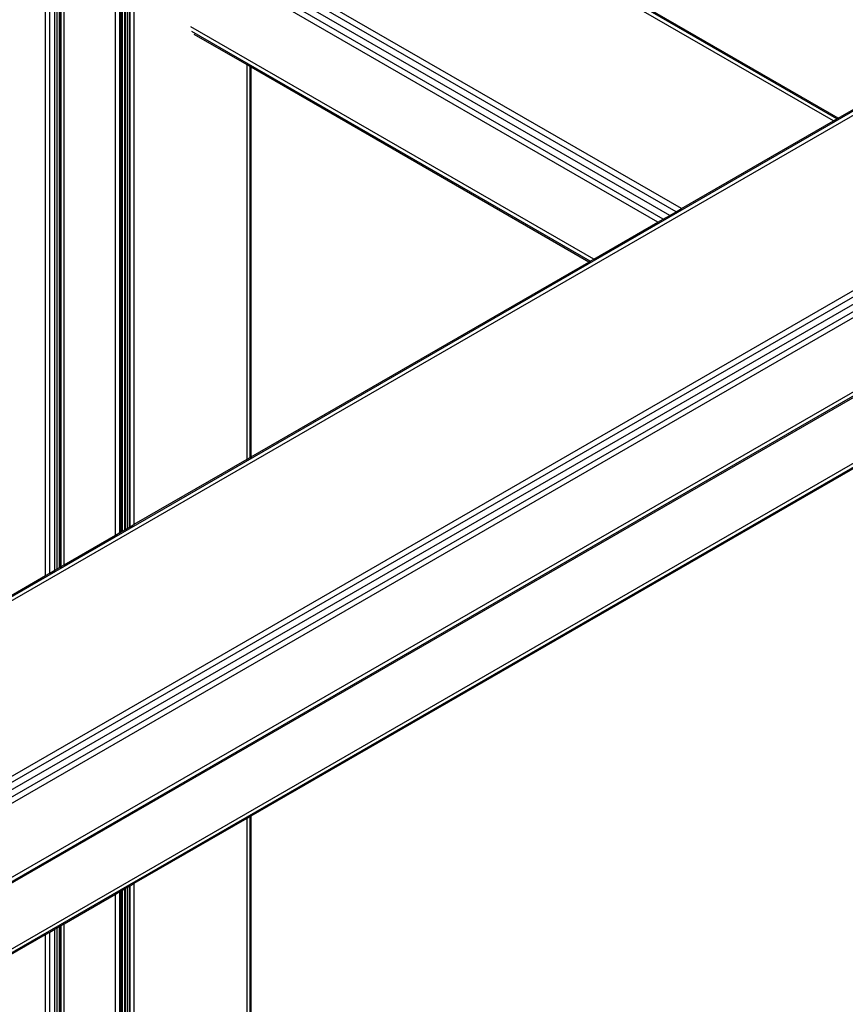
# Model space of a CAD drawing. Header units: millimetres. Extents: x 10 to 1250, y -62 to 528.
# Tile 747 of 909: x 624.087 to 624.487, y 519.438 to 519.915. Entities that reach past the tile are written whole.
import ezdxf

# ---------------------------------------------------------------- set-up
doc = ezdxf.new("R2010")
doc.units = ezdxf.units.MM
doc.header["$LTSCALE"] = 0.05

msp = doc.modelspace()

# ---------------------------------------------------------------- linework, layer by layer
at = {"color": 8}
for p, q in [((624.14287, 519.67069), (624.14287, 520.90204)), ((624.13384, 519.66547), (624.13384, 520.89683)), ((624.48093, 519.86586), (624.2154, 520.01916)), ((624.48267, 519.86686), (624.21758, 520.01991)), ((624.48329, 519.86722), (624.21943, 520.01956)), ((624.40484, 519.82193), (624.17369, 519.95538)), ((624.40744, 519.82344), (624.17586, 519.95714)), ((624.39868, 519.81837), (624.17061, 519.95005)), ((624.40176, 519.82015), (624.17184, 519.9529)), ((624.0999, 519.64588), (624.0999, 519.94928)), ((624.10197, 519.64707), (624.10197, 519.94809)), ((624.10442, 519.64848), (624.10442, 519.94667)), ((624.10564, 519.64919), (624.10564, 519.94597)), ((624.10667, 519.64979), (624.10667, 519.94537)), ((624.10686, 519.64989), (624.10686, 519.94526)), ((624.10706, 519.65001), (624.10706, 519.94515)), ((624.39607, 519.81687), (624.17018, 519.94729)), ((624.10754, 519.65029), (624.10754, 519.94487)), ((624.10893, 519.65109), (624.10893, 519.94407)), ((621.83515, 518.3376), (624.59499, 519.931)), ((621.83732, 518.33685), (624.59716, 519.93024)), ((624.13591, 519.66667), (624.13591, 519.92849)), ((624.1361, 519.66678), (624.1361, 519.92838)), ((624.13637, 519.66693), (624.13637, 519.92822)), ((624.13656, 519.66704), (624.13656, 519.92812)), ((624.13714, 519.66737), (624.13714, 519.92778)), ((624.13836, 519.66808), (624.13836, 519.92708)), ((624.13863, 519.66824), (624.13863, 519.92692)), ((624.13958, 519.66878), (624.13958, 519.92637)), ((624.14062, 519.66938), (624.14062, 519.92578)), ((624.1408, 519.66949), (624.1408, 519.92567)), ((624.48329, 519.86722), (624.57167, 519.91825)), ((624.36502, 519.79894), (624.17018, 519.91143)), ((624.36328, 519.79794), (624.17061, 519.90917)), ((624.19748, 519.89294), (624.17184, 519.90775)), ((624.19748, 519.70222), (624.19748, 519.89294)), ((624.19888, 519.89214), (624.19748, 519.89294)), ((624.19888, 519.70302), (624.19888, 519.89214)), ((624.19935, 519.89186), (624.19888, 519.89214)), ((624.19935, 519.70329), (624.19935, 519.89186)), ((624.36266, 519.79758), (624.19935, 519.89186)), ((621.9108, 518.29442), (624.67064, 519.88782)), ((621.91297, 518.29267), (624.67281, 519.88606)), ((621.91482, 518.29018), (624.67466, 519.88358)), ((621.91605, 518.28734), (624.67589, 519.88073)), ((621.91649, 518.28458), (624.67633, 519.87797)), ((624.40744, 519.82344), (624.48093, 519.86586)), ((624.48093, 519.86586), (624.48267, 519.86686)), ((624.48267, 519.86686), (624.48329, 519.86722)), ((624.40176, 519.82015), (624.40484, 519.82193)), ((624.40484, 519.82193), (624.40744, 519.82344)), ((621.95375, 518.27023), (624.63906, 519.82059)), ((621.95534, 518.26914), (624.63669, 519.81722)), ((624.36502, 519.79894), (624.39607, 519.81687)), ((624.39607, 519.81687), (624.39868, 519.81837)), ((624.39868, 519.81837), (624.40176, 519.82015)), ((624.19935, 519.70329), (624.36266, 519.79758)), ((624.36266, 519.79758), (624.36328, 519.79794)), ((624.36328, 519.79794), (624.36502, 519.79894)), ((623.57069, 519.20105), (624.55207, 519.76765)), ((623.61556, 519.19504), (624.55207, 519.73573)), ((623.617, 519.19404), (624.55207, 519.7339)), ((624.19935, 519.52962), (624.51306, 519.71074)), ((624.14287, 519.67069), (624.19748, 519.70222)), ((624.19748, 519.70222), (624.19888, 519.70302)), ((624.19888, 519.70302), (624.19935, 519.70329)), ((624.13863, 519.66824), (624.13958, 519.66878)), ((624.13958, 519.66878), (624.14062, 519.66938)), ((624.14062, 519.66938), (624.1408, 519.66949)), ((624.1408, 519.66949), (624.14287, 519.67069)), ((624.10893, 519.65109), (624.13384, 519.66547)), ((624.13384, 519.66547), (624.13591, 519.66667)), ((624.13591, 519.66667), (624.1361, 519.66678)), ((624.1361, 519.66678), (624.13637, 519.66693)), ((624.13637, 519.66693), (624.13656, 519.66704)), ((624.13656, 519.66704), (624.13714, 519.66737)), ((624.13714, 519.66737), (624.13836, 519.66808)), ((624.13836, 519.66808), (624.13863, 519.66824)), ((624.10564, 519.64919), (624.10667, 519.64979)), ((624.10667, 519.64979), (624.10686, 519.64989)), ((624.10686, 519.64989), (624.10706, 519.65001)), ((624.10706, 519.65001), (624.10754, 519.65029)), ((624.10754, 519.65029), (624.10893, 519.65109)), ((624.07499, 519.63149), (624.0999, 519.64588)), ((624.0999, 519.64588), (624.10197, 519.64707)), ((624.10197, 519.64707), (624.10442, 519.64848)), ((624.10442, 519.64848), (624.10564, 519.64919)), ((624.14287, 519.49702), (624.19748, 519.52855)), ((624.19748, 519.52855), (624.19888, 519.52935)), ((624.19748, 519.21232), (624.19748, 519.52855)), ((624.19888, 519.52935), (624.19935, 519.52962)), ((624.19888, 519.21312), (624.19888, 519.52935)), ((624.19935, 519.21339), (624.19935, 519.52962)), ((624.13384, 519.4918), (624.13591, 519.493)), ((624.13591, 519.493), (624.1361, 519.49311)), ((624.13591, 519.17677), (624.13591, 519.493)), ((624.1361, 519.49311), (624.13637, 519.49326)), ((624.1361, 519.17688), (624.1361, 519.49311)), ((624.13637, 519.49326), (624.13656, 519.49337)), ((624.13637, 519.17703), (624.13637, 519.49326)), ((624.13656, 519.49337), (624.13714, 519.4937)), ((624.13656, 519.17714), (624.13656, 519.49337)), ((624.13714, 519.4937), (624.13836, 519.49441)), ((624.13714, 519.17748), (624.13714, 519.4937)), ((624.13836, 519.49441), (624.13863, 519.49457)), ((624.13836, 519.17818), (624.13836, 519.49441)), ((624.13863, 519.49457), (624.13958, 519.49512)), ((624.13863, 519.17834), (624.13863, 519.49457)), ((624.13958, 519.49512), (624.14062, 519.49571)), ((624.13958, 519.17889), (624.13958, 519.49512)), ((624.14062, 519.49571), (624.1408, 519.49582)), ((624.14062, 519.17948), (624.14062, 519.49571)), ((624.1408, 519.49582), (624.14287, 519.49702)), ((624.1408, 519.17959), (624.1408, 519.49582)), ((624.14287, 519.18079), (624.14287, 519.49702)), ((624.10893, 519.47742), (624.13384, 519.4918)), ((624.13384, 519.17557), (624.13384, 519.4918)), ((624.10197, 519.4734), (624.10442, 519.47481)), ((624.10442, 519.47481), (624.10564, 519.47552)), ((624.10442, 519.15859), (624.10442, 519.47481)), ((624.10564, 519.47552), (624.10667, 519.47612)), ((624.10564, 519.15929), (624.10564, 519.47552)), ((624.10667, 519.47612), (624.10686, 519.47623)), ((624.10667, 519.15989), (624.10667, 519.47612)), ((624.10686, 519.47623), (624.10706, 519.47634)), ((624.10686, 519.16), (624.10686, 519.47623)), ((624.10706, 519.47634), (624.10754, 519.47662)), ((624.10706, 519.16011), (624.10706, 519.47634)), ((624.10754, 519.47662), (624.10893, 519.47742)), ((624.10754, 519.16039), (624.10754, 519.47662)), ((624.10893, 519.16119), (624.10893, 519.47742)), ((624.07499, 519.45782), (624.0999, 519.47221)), ((624.0999, 519.47221), (624.10197, 519.4734)), ((624.0999, 519.15598), (624.0999, 519.47221)), ((624.10197, 519.15717), (624.10197, 519.4734))]:
    msp.add_line(p, q, dxfattribs=at)

doc.saveas('drawing.dxf')
